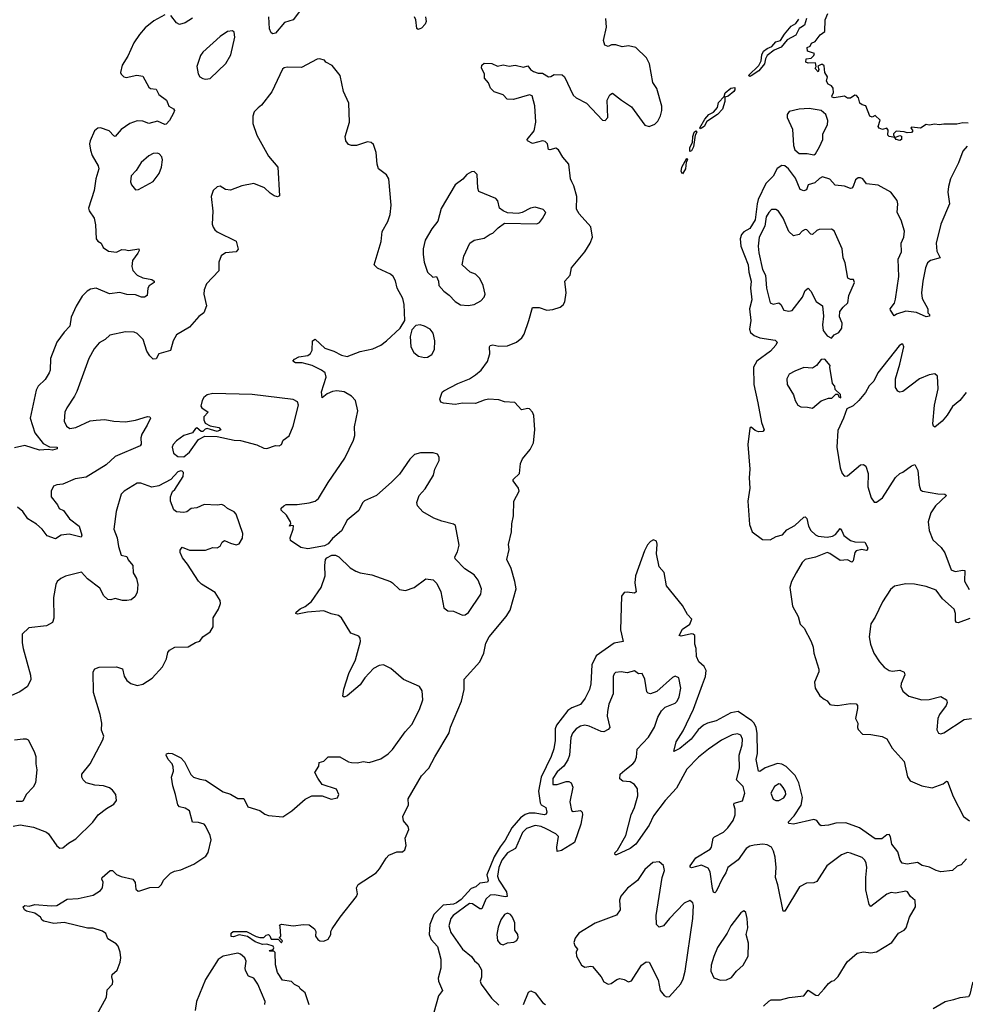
# Model space of a CAD drawing. Extents: x 1603745 to 1745082, y 385868 to 533966.
# Tile 415 of 646: x 1680010 to 1686493, y 464527 to 471276. Entities that reach past the tile are written whole.
import ezdxf

# ---------------------------------------------------------------- set-up
doc = ezdxf.new("R2010")
doc.units = 0

msp = doc.modelspace()

# ---------------------------------------------------------------- linework, layer by layer
at = {"layer": '0CON20XD'}
for points in [[(1681949.1, 471360.9), (1681884.3, 471275.7), (1681825, 471257.5), (1681765, 471184), (1681745, 471178.8), (1681735, 471186.7), (1681723.4, 471213.4), (1681718.2, 471295)], [(1681005, 471310), (1680930.7, 471269.3), (1680870.2, 471219.8), (1680830.6, 471175), (1680791.7, 471118.3), (1680752.5, 471027.5), (1680711.9, 470965), (1680700.8, 470915), (1680705, 470902.5), (1680724.3, 470884.3), (1680741.2, 470881.2), (1680814.3, 470895.7), (1680855, 470889.2), (1680894.5, 470814.5), (1680907.5, 470805), (1680945, 470800), (1680963.9, 470763.9), (1681017.5, 470725), (1681025, 470702.5), (1681033.5, 470683.5), (1681065.5, 470665.5), (1681070.6, 470655), (1681065.8, 470635), (1681037.7, 470585), (1681015, 470560.5), (1681005, 470558.9), (1680955, 470580), (1680895, 470565.6), (1680855, 470581.4), (1680815, 470584.2), (1680765, 470564.2), (1680705, 470524.2), (1680665, 470476.7), (1680655, 470480), (1680622.5, 470515), (1680565, 470535.8), (1680545, 470534), (1680524, 470515), (1680492.5, 470445), (1680489.2, 470425), (1680495, 470382.5), (1680508.1, 470345), (1680548.2, 470275), (1680551.8, 470255), (1680531.5, 470185), (1680521.9, 470105), (1680481.1, 469985), (1680485.5, 469965.5), (1680520, 469915), (1680529.5, 469869.5), (1680534.4, 469775), (1680545, 469759.2), (1680568.8, 469745), (1680582.5, 469715), (1680618.6, 469688.6), (1680675, 469683.1), (1680709.5, 469700.5), (1680738.5, 469698.5), (1680755.5, 469694.5), (1680826.4, 469706.4), (1680828.8, 469695), (1680819.2, 469675), (1680784.4, 469625), (1680780, 469585), (1680786.9, 469556.9), (1680815.5, 469525.5), (1680855, 469506.9), (1680915.6, 469495.6), (1680932.5, 469485), (1680932.5, 469475), (1680898.9, 469451.1), (1680888.6, 469435), (1680883.8, 469386.2), (1680865, 469373.8), (1680846, 469374), (1680805, 469390), (1680745, 469393.3), (1680696.8, 469406.8), (1680625, 469397.8), (1680534.2, 469435.8), (1680495, 469429.2), (1680472, 469415), (1680438.7, 469381.3), (1680396.4, 469313.6), (1680363, 469237), (1680353.3, 469176.7), (1680314.7, 469135.3), (1680264.4, 469065), (1680221.9, 468955), (1680220, 468875), (1680213.1, 468855), (1680185, 468809.2), (1680135.8, 468765), (1680123.5, 468736.5)], [(1681195, 471287.1), (1681145, 471254.3), (1681105, 471244), (1681084.5, 471254.5), (1681045.5, 471305.5)], [(1682791.2, 471295), (1682796.2, 471265), (1682790, 471245), (1682765, 471218), (1682741.7, 471208.3), (1682733.3, 471215), (1682725.8, 471275), (1682717, 471297)], [(1683794.4, 470165), (1683786.7, 470185), (1683774.3, 470285), (1683734.3, 470335), (1683705, 470384), (1683685, 470395.8), (1683645, 470384), (1683636.7, 470386.7), (1683628, 470425), (1683612.3, 470442.3), (1683595, 470445.8), (1683525, 470428.1), (1683491.2, 470445), (1683488.8, 470455), (1683537.5, 470515), (1683548, 470575), (1683542.5, 470685), (1683524.1, 470754.1), (1683505, 470762), (1683395, 470730), (1683351.7, 470731.7), (1683325, 470762.5), (1683263, 470783), (1683237, 470807), (1683223.6, 470843.6), (1683197.5, 470875), (1683197.5, 470905), (1683176.7, 470945), (1683177.5, 470965), (1683195, 470977.5), (1683246.4, 470976.4), (1683285, 470957.5), (1683325, 470966), (1683365, 470958), (1683406.2, 470963.8), (1683465, 470950.8), (1683495, 470960), (1683512, 470935), (1683531.7, 470921.7), (1683565, 470908.8), (1683595, 470908.9), (1683635, 470885.7), (1683652.5, 470887.5), (1683675, 470900), (1683729.5, 470899.5), (1683746.2, 470885), (1683805, 470760), (1683825, 470741.2), (1683895, 470703.3), (1684005, 470588.8), (1684025, 470586.2), (1684042, 470605), (1684038.8, 470725), (1684055, 470762.5), (1684075, 470772.5), (1684135, 470723.8), (1684205, 470678.8), (1684295, 470553.8), (1684325, 470544.2), (1684365, 470559.2), (1684385, 470580), (1684403.6, 470616.4), (1684413.1, 470655), (1684412.8, 470682.8), (1684377.5, 470805), (1684350, 470845), (1684327.8, 470975), (1684308.5, 471015), (1684235, 471085.8), (1684185, 471098.2), (1684141.1, 471091.1), (1684096.4, 471103.6), (1684066.4, 471103.6), (1684045, 471092.5), (1684021.1, 471101.1), (1684012.5, 471135), (1684033.8, 471225), (1684028.8, 471285)], [(1685403.8, 471285), (1685391.2, 471238.8), (1685365, 471222.5), (1685353.8, 471216.2), (1685330.4, 471169.6), (1685272.6, 471137.4), (1685231.6, 471088.4), (1685182.3, 471067.7), (1685135, 471030.4), (1685122.6, 471007.4), (1685116.1, 470973.9), (1685077.1, 470925), (1685025, 470891.1), (1685015, 470887.5), (1685006, 470895), (1685078.5, 470961.5), (1685094.6, 470995), (1685098.2, 471035), (1685110.2, 471059.8), (1685135, 471079.6), (1685167.7, 471092.3), (1685194.6, 471125.4), (1685225.3, 471134.7), (1685252.4, 471177.6), (1685298.3, 471231.7), (1685330.4, 471249.6), (1685350.9, 471279.1)], [(1686512.5, 470567.5), (1686475, 470569.2), (1686435, 470560), (1686345, 470561.2), (1686314.6, 470554.6), (1686285, 470559.2), (1686245, 470552.9), (1686225, 470558.8), (1686185, 470533.3), (1686125, 470540), (1686120, 470535), (1686132.5, 470515), (1686125, 470503.3), (1686095, 470500), (1686075, 470507.5), (1686018.3, 470511.7), (1686000, 470495), (1686000, 470485), (1686010, 470470), (1686045, 470482.5), (1686055, 470477.5), (1686056.7, 470455), (1686045, 470447.5), (1686020, 470455), (1686010, 470470), (1685970, 470475), (1685962.5, 470485), (1685965, 470520), (1685955, 470532.5), (1685925, 470523.3), (1685902.3, 470532.3), (1685896.7, 470545), (1685908.3, 470588.3), (1685875, 470620), (1685855, 470607.5), (1685837.5, 470615), (1685810, 470685), (1685785, 470692.5), (1685770, 470705), (1685761.7, 470741.7), (1685747, 470757), (1685735, 470760), (1685705, 470737.5), (1685685, 470737.5), (1685665, 470752.5), (1685595, 470740), (1685580, 470745), (1685577.5, 470755), (1685590, 470775), (1685586.1, 470806.1), (1685575, 470822.5), (1685552.5, 470835), (1685542.5, 470855), (1685547.5, 470885), (1685530, 470915), (1685525, 470960), (1685515, 470970), (1685505, 470970), (1685481.7, 470958.3), (1685490, 470935), (1685485, 470920), (1685463, 470943), (1685470, 470955), (1685465, 470980), (1685415, 470977.5), (1685400, 470985), (1685401.7, 471008.3), (1685437, 471013), (1685455, 471030), (1685460, 471045), (1685411.7, 471061.7), (1685410, 471085), (1685430, 471095), (1685437.5, 471115), (1685463, 471127), (1685497, 471173), (1685530, 471195), (1685532.5, 471275), (1685551.7, 471318.3)], [(1681285, 470868.6), (1681315, 470874.2), (1681424.5, 470975.5), (1681458.6, 471035), (1681485.9, 471155.9), (1681480, 471190), (1681470, 471200), (1681435, 471195.6), (1681385, 471161.9), (1681265.5, 471054.5), (1681248.7, 471031.3), (1681224.2, 470955.8), (1681234.5, 470904.5), (1681246.2, 470885), (1681265, 470872.5), (1681285, 470868.6)], [(1682232, 466688), (1682266.7, 466795), (1682311.3, 466888.7), (1682345.8, 467015), (1682345, 467037.5), (1682335, 467050), (1682281.3, 467071.3), (1682216.2, 467175), (1682195, 467192), (1682145, 467202.5), (1682095, 467224), (1681984.2, 467215.8), (1681915, 467202), (1681902.5, 467205), (1681906.7, 467215), (1681932, 467238), (1681966.9, 467253.1), (1682011.2, 467288.8), (1682076.2, 467385), (1682104, 467465), (1682101.2, 467535), (1682107.5, 467575), (1682115, 467587.5), (1682150, 467605), (1682175, 467606.2), (1682197.5, 467595), (1682275, 467518.8), (1682315, 467496), (1682345, 467484), (1682425, 467470.8), (1682552.5, 467425), (1682566.2, 467415), (1682615, 467370), (1682655.7, 467364.3), (1682715, 467384), (1682795, 467443.8), (1682845.9, 467435.9), (1682870.5, 467410.5), (1682897.5, 467355), (1682918.8, 467245), (1682945, 467223.8), (1682985, 467221.2), (1683045, 467194), (1683065, 467196.2), (1683087, 467213), (1683171.7, 467338.3), (1683176, 467375), (1683153.8, 467435), (1683125, 467470), (1683062.3, 467512.3), (1682995, 467580), (1682993.8, 467595), (1683012.1, 467627.9), (1683024.2, 467675), (1682998.3, 467808.3), (1682985, 467817.5), (1682905, 467838.8), (1682850.5, 467860.5), (1682775, 467903.8), (1682737.5, 467945), (1682733.6, 467966.4), (1682750, 468015), (1682790.3, 468059.7), (1682848, 468155), (1682856, 468195), (1682886.7, 468255), (1682887, 468277), (1682875, 468297.5), (1682845, 468306.7), (1682758.3, 468308.3), (1682716.7, 468295), (1682685.7, 468264.3), (1682615, 468161.2), (1682562.4, 468107.6), (1682455.4, 468014.6), (1682375, 467979.2), (1682360.8, 467965), (1682335, 467911.2), (1682256.2, 467845), (1682216.8, 467773.2), (1682155, 467720), (1682125.9, 467684.1), (1682099.3, 467670.7), (1681985, 467650), (1681938.3, 467658.3), (1681866.4, 467706.4), (1681864.3, 467725), (1681885.8, 467785), (1681886.7, 467806.7), (1681875, 467810), (1681860, 467805), (1681870, 467825), (1681866.7, 467835), (1681839.2, 467879.2), (1681802.5, 467915), (1681801.7, 467928.3), (1681820, 467945), (1681837, 467953), (1681913.6, 467953.6), (1681995, 467963.8), (1682035, 467976), (1682059.2, 467995), (1682125.6, 468105), (1682239.7, 468270.3), (1682299.4, 468395), (1682308.8, 468425), (1682305.6, 468485.6), (1682328.2, 468595), (1682311.9, 468665), (1682285, 468695.5), (1682235, 468724.4), (1682185, 468732.2), (1682155, 468728.5), (1682118.9, 468711.1), (1682084.2, 468684.2), (1682080.4, 468725), (1682111.2, 468825), (1682105.3, 468855.3), (1682080, 468875), (1682015, 468906.9), (1681946.6, 468923.4), (1681900, 468925), (1681883.9, 468936.1), (1681895, 468948.8), (1681925, 468964.2), (1681985, 468974.3), (1682005, 468988), (1682015, 469010), (1682017.5, 469075), (1682035, 469087.5), (1682103.3, 469025), (1682165, 469004.4), (1682216.3, 468976.3), (1682255, 468968.5), (1682345, 469000.9), (1682430.9, 469019.1), (1682485, 469045.7), (1682525.6, 469074.4), (1682618.3, 469161.7), (1682650, 469215), (1682646, 469325), (1682636, 469365), (1682598.8, 469435), (1682585.8, 469485.8), (1682570, 469515), (1682552.3, 469532.3), (1682464.1, 469574.1), (1682440, 469595), (1682488.8, 469755), (1682496.2, 469825), (1682535, 469892.5), (1682549.2, 469940.8), (1682555.8, 470005), (1682540.8, 470185), (1682525, 470213.3), (1682470, 470255), (1682460, 470285), (1682453.3, 470365), (1682435, 470420), (1682420, 470435), (1682395, 470440), (1682320, 470415), (1682285, 470414.3), (1682265, 470422), (1682246.2, 470445), (1682242, 470475), (1682270.8, 470575), (1682266.9, 470705), (1682230.8, 470785), (1682206.7, 470895), (1682151.7, 470961.7), (1682110, 470985), (1682098.8, 470998.8), (1682065, 471007.5), (1682050, 471005), (1681941.7, 470948.3), (1681845, 470951.8), (1681822.4, 470947.6), (1681812.1, 470937.9), (1681738.2, 470781.8), (1681669.1, 470690.9), (1681645, 470673.3), (1681616.7, 470645), (1681607.5, 470615), (1681607.5, 470565), (1681636.2, 470485), (1681715, 470340), (1681780.8, 470265), (1681792, 470068), (1681777, 470063), (1681755, 470069.4), (1681726.5, 470086.5), (1681688.8, 470125), (1681615, 470154.2), (1681533, 470137), (1681455, 470108.8), (1681422.3, 470112.3), (1681384.1, 470135.9), (1681365, 470131.2), (1681336.7, 470105), (1681323.8, 470065), (1681333.8, 469965), (1681330, 469875), (1681336.7, 469855), (1681347.5, 469835), (1681365, 469821.2), (1681495, 469758.8), (1681507, 469703), (1681494.3, 469685.7), (1681422.1, 469677.9), (1681392.4, 469657.6), (1681376, 469615), (1681375.5, 469554.5), (1681291.2, 469465), (1681274, 469425), (1681272.5, 469395), (1681290, 469315), (1681272.5, 469267.5), (1681237.9, 469242.1), (1681175, 469168), (1681085, 469116.2), (1681061.4, 469075), (1681045, 469009.2), (1680965, 468985.7), (1680945, 468951.2), (1680925, 468949.2), (1680901.5, 468971.5), (1680880.9, 469005), (1680855.6, 469085), (1680815.8, 469125), (1680795, 469133.3), (1680735, 469137.8), (1680627.5, 469115), (1680595.4, 469084.6), (1680555, 469061.4), (1680519.8, 469020.2), (1680484.3, 468955), (1680401.9, 468728.1), (1680386.7, 468695), (1680333.3, 468615), (1680320, 468585), (1680315.5, 468525), (1680330.2, 468490.2), (1680355, 468474.4), (1680395, 468481.4), (1680494.4, 468525.6), (1680535, 468532.2), (1680595, 468536.5), (1680655, 468524.4), (1680735, 468518.9), (1680805, 468530.6), (1680885.8, 468555.8), (1680902.5, 468555), (1680907.1, 468545), (1680885, 468496), (1680846.5, 468435), (1680840.7, 468409.3), (1680842.9, 468367.1), (1680836.7, 468355), (1680665, 468281.1), (1680602.5, 468225), (1680465, 468140.5), (1680390.9, 468129.1), (1680305, 468092), (1680265, 468088.8), (1680242.3, 468077.7), (1680226.7, 468045), (1680226.7, 468005), (1680268.8, 467951.2), (1680280, 467925), (1680311.4, 467911.4), (1680350.6, 467855), (1680418.8, 467805), (1680436.2, 467743.8), (1680431.7, 467728.3), (1680350.2, 467750.2), (1680295, 467741.9), (1680255, 467718), (1680197.8, 467737.8), (1680164, 467784), (1680125, 467817.9), (1680066.7, 467855), (1680032.1, 467905), (1679995, 467934.1)], [(1684675, 470527.5), (1684672.9, 470535), (1684706.7, 470595), (1684734.3, 470625.7), (1684766.8, 470643.2), (1684795.3, 470674.7), (1684800.9, 470709.1), (1684839.5, 470750.5), (1684847.7, 470775), (1684885, 470807.5), (1684912, 470812), (1684912.7, 470795), (1684905.5, 470785), (1684867.2, 470752.7), (1684845.5, 470744.5), (1684843.8, 470715), (1684827.7, 470662.3), (1684795, 470627.3), (1684721.1, 470578.9), (1684701.9, 470545), (1684685, 470533.1), (1684675, 470527.5)], [(1685455, 470350), (1685465, 470356.2), (1685494.4, 470405), (1685515.4, 470455), (1685516.5, 470495), (1685547.8, 470555), (1685551.7, 470585), (1685537.4, 470627.4), (1685505, 470654.8), (1685423.4, 470666.6), (1685355, 470663.7), (1685285, 470646.2), (1685272.9, 470627.1), (1685272.8, 470605), (1685308.3, 470525), (1685316, 470415), (1685324.8, 470384.8), (1685355, 470360), (1685409.1, 470359.1), (1685455, 470350)], [(1684605, 470372), (1684605, 470400), (1684623.1, 470435), (1684624.1, 470475.9), (1684633.1, 470505), (1684645, 470513.8), (1684652, 470505), (1684640, 470485), (1684629.1, 470405), (1684615, 470378), (1684605, 470372)], [(1686505, 470408.6), (1686475.6, 470375), (1686445.5, 470295), (1686392.2, 470185), (1686377.5, 470132.5), (1686374.4, 470095), (1686385.6, 470015), (1686326.2, 469875), (1686293.2, 469745), (1686298.8, 469688.8), (1686321.2, 469645), (1686255.3, 469624.7), (1686235, 469608.6), (1686220.8, 469575), (1686201.2, 469485), (1686193.6, 469405), (1686197.3, 469365), (1686235.8, 469295), (1686237, 469267), (1686247.5, 469255), (1686247.5, 469245), (1686225, 469238.8), (1686158.2, 469268.2), (1686085, 469278), (1686021.2, 469258.8), (1686005, 469247.5), (1685980, 469285), (1685978.8, 469295), (1686007, 469333), (1686015, 469360), (1686036.5, 469515), (1686033.5, 469635), (1686054.7, 469685.3), (1686054.3, 469744.3), (1686071.5, 469785), (1686077.2, 469827.2), (1686053.3, 469903.3), (1686026.2, 469955), (1686029.6, 470015), (1686025, 470037.5), (1685983.1, 470095), (1685895, 470142.3), (1685815, 470150.8), (1685790, 470185), (1685775, 470193.3), (1685757.9, 470192.1), (1685740.5, 470179.5), (1685725, 470133.3), (1685715, 470120.8), (1685705, 470118.6), (1685665, 470135.7), (1685602, 470142), (1685565, 470183.3), (1685515, 470198.8), (1685492.9, 470187.1), (1685462.1, 470157.9), (1685416.7, 470145), (1685405, 470111.2), (1685385, 470102.5), (1685362, 470112), (1685329.4, 470189.4), (1685281, 470255), (1685255, 470274.2), (1685235, 470276.9), (1685203.3, 470256.7), (1685176.1, 470203.9), (1685125, 470154.2), (1685074, 470045), (1685066.3, 470015), (1685052.1, 469905), (1685015, 469844.1), (1684975, 469821.1), (1684959.3, 469805), (1684950, 469775), (1684954.4, 469725), (1685004.2, 469595), (1685007.9, 469545), (1685025.6, 469485), (1685020.6, 469435), (1685029.5, 469355), (1685014.7, 469294.8), (1685022.7, 469215), (1685013.2, 469155), (1685021.1, 469131.1), (1685045, 469110.5), (1685085, 469096.7), (1685190, 469080), (1685202.5, 469065), (1685194.2, 469045), (1685158.6, 469005), (1685064.2, 468935), (1685040, 468895), (1685042.2, 468775), (1685070.2, 468650.2), (1685095.4, 468515.4), (1685113.8, 468465), (1685105.5, 468454.5), (1685075, 468451.9), (1685051.3, 468461.3), (1685025, 468483.3), (1685015, 468476.7), (1685002.5, 468365), (1685016.9, 468195), (1685011.1, 468135), (1685016.9, 468065), (1685002.9, 467975), (1685013.2, 467816.8), (1685030.8, 467765), (1685102.1, 467712.1), (1685155, 467710), (1685195.7, 467734.3), (1685240, 467745), (1685269.5, 467780.5), (1685325, 467809.2), (1685385, 467865.7), (1685395, 467867.5), (1685406.6, 467856.6), (1685418.1, 467805), (1685433.3, 467775), (1685465, 467745.6), (1685485, 467736.5), (1685545, 467729.6), (1685582.5, 467735), (1685603.6, 467746.4), (1685635, 467787.5), (1685647.5, 467772.5), (1685660.5, 467740.5), (1685705.5, 467705.5), (1685735, 467696.9), (1685804.2, 467694.2), (1685824, 467655), (1685820, 467640), (1685813.3, 467636.7), (1685784.4, 467644.4), (1685745.3, 467634.7), (1685736.7, 467623.3), (1685725, 467566.7), (1685715, 467558.8), (1685685, 467574.3), (1685635, 467569.2), (1685565, 467617.7), (1685545, 467623.3), (1685465, 467593), (1685395, 467576.1), (1685375, 467556.2), (1685332.6, 467485), (1685302.2, 467425), (1685289.5, 467385), (1685308, 467255), (1685346.7, 467185), (1685361.7, 467131.7), (1685387.5, 467105), (1685436.7, 467015), (1685450, 466975), (1685453.8, 466935), (1685490, 466825), (1685488.8, 466805), (1685458.8, 466735), (1685463.8, 466695), (1685495, 466642.5), (1685525, 466617.5), (1685545, 466607.5), (1685565, 466582.5), (1685575, 466580), (1685616.2, 466576.2), (1685705, 466588.6), (1685745.8, 466585.8), (1685753.3, 466575), (1685754, 466555), (1685741.2, 466485), (1685756.2, 466455), (1685754.2, 466425), (1685759.5, 466409.5), (1685788.3, 466378.3), (1685845, 466375.8), (1685922, 466362), (1685955.7, 466345.7), (1685992.7, 466282.7), (1686075, 466192), (1686096.8, 466086.8), (1686115, 466058.1), (1686195, 466024.3), (1686265, 466010), (1686341.2, 466038.8), (1686365, 466057.5), (1686370, 466055), (1686410.9, 465950.9), (1686479.6, 465815), (1686521.8, 465785)], [(1680805, 470110), (1680825, 470113.3), (1680925, 470166.7), (1680967, 470223), (1680982, 470265), (1680989.2, 470315), (1680985.6, 470335.6), (1680967, 470357), (1680952.5, 470362.5), (1680925, 470360), (1680895, 470343.1), (1680842.6, 470297.4), (1680807.7, 470242.3), (1680774.2, 470205), (1680768.8, 470165), (1680776.2, 470145), (1680805, 470110)], [(1684555, 470220.8), (1684545.6, 470235.6), (1684549.1, 470265), (1684585, 470327.5), (1684588.6, 470315), (1684579.3, 470300.7), (1684573.8, 470255), (1684555, 470220.8)], [(1683085, 469316.1), (1683125, 469324.5), (1683171.5, 469348.5), (1683193.5, 469375), (1683200.9, 469395), (1683188.5, 469455), (1683165, 469502.5), (1683135, 469531.2), (1683097.5, 469545), (1683043.3, 469595), (1683056.2, 469655), (1683095.9, 469744.1), (1683125, 469764), (1683195, 469778.8), (1683235, 469806.7), (1683255, 469812.5), (1683290.5, 469849.5), (1683335, 469882), (1683555, 469876.7), (1683573, 469887), (1683595, 469912.5), (1683617.5, 469955), (1683600, 469975), (1683545, 469990.8), (1683512.5, 469985), (1683455.8, 469954.2), (1683428.3, 469948.3), (1683355, 469953.3), (1683325, 469965.8), (1683300, 469985), (1683287.5, 470035), (1683275, 470051.2), (1683158.3, 470098.3), (1683150.5, 470120.5), (1683146.2, 470215), (1683125.9, 470235.9), (1683107.5, 470232.5), (1683075, 470215.7), (1683047.3, 470182.7), (1682996.6, 470143.4), (1682898.9, 469981.1), (1682875.8, 469895), (1682836.4, 469843.6), (1682789.4, 469765), (1682775.8, 469705), (1682776.1, 469666.1), (1682783.9, 469613.9), (1682806.4, 469546.4), (1682842.5, 469512.5), (1682867.5, 469515), (1682882.5, 469485), (1682883.9, 469453.9), (1682917.5, 469415), (1682955, 469388.8), (1682995.4, 469345.4), (1683032.4, 469322.4), (1683085, 469316.1)], [(1681994.3, 464524.3), (1681966.3, 464606.3), (1681933.6, 464633.6), (1681926.4, 464646.4), (1681895, 464663.3), (1681874.2, 464684.2), (1681812.7, 464692.7), (1681778.8, 464745), (1681763, 464797), (1681761.7, 464881.7), (1681751.7, 464891.7), (1681725, 464890), (1681720, 464895), (1681748.3, 464901.7), (1681752.5, 464915), (1681747.5, 464925), (1681705, 464939.2), (1681675, 464935.8), (1681625, 464954.3), (1681571.5, 464991.5), (1681515, 465002.7), (1681475, 464988.5), (1681460.6, 464990.6), (1681459.1, 465015), (1681473.8, 465026.2), (1681565, 465026.9), (1681631.1, 464991.1), (1681655.7, 464984.3), (1681685, 464984.2), (1681699.4, 465000.6), (1681715, 465004.2), (1681725.9, 464995.9), (1681735, 464973.1), (1681782.5, 464972.5), (1681805, 464947.5), (1681811.7, 464961.7), (1681790, 464985), (1681800, 464995), (1681795, 465060), (1681791.7, 465068.3), (1681805, 465076.7), (1681884, 465064), (1681955, 465074.2), (1681995, 465072), (1682031.2, 465045), (1682040, 465025), (1682038.8, 464995), (1682055, 464970), (1682068.3, 464961.7), (1682095, 464960), (1682125, 464973.8), (1682142.5, 465005), (1682142.5, 465025), (1682152.5, 465045), (1682206.7, 465125), (1682320, 465265), (1682326.7, 465285), (1682320, 465325), (1682330.8, 465349.2), (1682455, 465428), (1682478, 465455), (1682521.7, 465528.3), (1682541.7, 465548.3), (1682595, 465572.5), (1682635, 465572.5), (1682650, 465585), (1682660, 465615), (1682653.6, 465666.4), (1682677.5, 465725), (1682672.5, 465745), (1682642.5, 465785), (1682637.5, 465815), (1682676.4, 465893.6), (1682672.5, 465935), (1682765.9, 466094.1), (1682815, 466146.7), (1682856.8, 466223.2), (1682955, 466387.5), (1682964.2, 466425.8), (1683040, 466605), (1683056.7, 466685), (1683057.1, 466755), (1683164.3, 466875), (1683191.3, 466935), (1683205, 467002.5), (1683229.2, 467045), (1683344.5, 467185.5), (1683372.4, 467227.6), (1683413.1, 467375), (1683405.7, 467424.3), (1683380, 467515), (1683350, 467575), (1683365.7, 467644.3), (1683361.7, 467678.3), (1683381.2, 467765), (1683385, 467820), (1683396.7, 467875), (1683398.8, 467975), (1683434, 468045), (1683430, 468065), (1683393.3, 468115), (1683393.3, 468125), (1683436.2, 468165), (1683444.1, 468234.1), (1683457.1, 468265), (1683510.9, 468329.1), (1683532.9, 468375), (1683541.9, 468465), (1683534.3, 468564.3), (1683525.7, 468585.7), (1683505, 468608.8), (1683495, 468612), (1683451.1, 468601.1), (1683405, 468652), (1683335, 468657.5), (1683295, 468670.6), (1683225, 468674.4), (1683195, 468669.4), (1683135, 468646.5), (1683045, 468648), (1682995, 468638.1), (1682915, 468647.5), (1682897.5, 468655), (1682890, 468675), (1682907.3, 468722.7), (1682917.6, 468732.4), (1683015, 468782.5), (1683095, 468814.4), (1683135, 468841.9), (1683174.3, 468875), (1683217, 468933), (1683234, 468985), (1683230, 469035), (1683235.9, 469044.1), (1683255, 469047.1), (1683295, 469037.5), (1683355, 469040.8), (1683416.7, 469065), (1683453.8, 469095), (1683468.8, 469121.2), (1683501.2, 469215), (1683525, 469303.3), (1683572.5, 469302.5), (1683625, 469286.2), (1683665, 469288.8), (1683715, 469306.2), (1683735, 469321.2), (1683747.9, 469342.1), (1683757.5, 469405), (1683747.5, 469485), (1683783.8, 469525), (1683794, 469575), (1683885.7, 469685), (1683921.9, 469745), (1683936.7, 469785), (1683925.4, 469855.4), (1683845.8, 469945), (1683827.9, 469977.9), (1683829.3, 470065), (1683808.3, 470138.3), (1683794.4, 470165)], [(1685575, 469092.5), (1685595, 469116.7), (1685625, 469132.5), (1685647.7, 469162.3), (1685648.6, 469195), (1685629.8, 469239.8), (1685632.7, 469275), (1685654.7, 469305.3), (1685687.8, 469335), (1685695, 469386.7), (1685733.8, 469475), (1685726.1, 469496.1), (1685705, 469496.2), (1685686.7, 469505), (1685669.1, 469609.1), (1685655.8, 469645), (1685650, 469705), (1685595, 469830), (1685575, 469840), (1685491.7, 469838.3), (1685475, 469831.4), (1685445, 469804.4), (1685435, 469805.5), (1685406.8, 469836.8), (1685395, 469837.9), (1685373.9, 469826.1), (1685354.3, 469805), (1685315, 469794.8), (1685284.1, 469825), (1685245, 469915.6), (1685213.4, 469963.4), (1685195, 469974.4), (1685165.5, 469974.5), (1685145.5, 469955), (1685128.8, 469925), (1685118.6, 469861.4), (1685080.4, 469785), (1685072.5, 469725), (1685077.5, 469677.5), (1685103.7, 469565), (1685122.4, 469525), (1685130, 469435), (1685155.7, 469335.7), (1685175, 469326.9), (1685215, 469334.5), (1685228.2, 469325), (1685248.8, 469285), (1685282.1, 469277.9), (1685305, 469281.9), (1685377.3, 469375), (1685395, 469419.2), (1685415, 469436.2), (1685435, 469415.8), (1685471.4, 469345), (1685514.2, 469315), (1685520.4, 469245), (1685514.4, 469185), (1685518, 469145), (1685545, 469110), (1685575, 469092.5)], [(1682785, 468961.2), (1682805, 468963.8), (1682835, 468981.2), (1682854, 469015), (1682857.1, 469075), (1682845, 469127.5), (1682824.3, 469154.3), (1682785, 469176), (1682755, 469183.8), (1682725, 469180), (1682699.3, 469150.7), (1682686.2, 469105), (1682691.2, 469035), (1682713.3, 468995), (1682745, 468970), (1682785, 468961.2)], [(1686040.3, 469039.7), (1685894.4, 468855), (1685865, 468798), (1685833.9, 468766.1), (1685809.8, 468720.2), (1685764, 468665), (1685725, 468628.8), (1685680, 468610), (1685658, 468545), (1685618.8, 468461.2), (1685612, 468345), (1685635.8, 468205), (1685648.8, 468165), (1685665, 468146.7), (1685685, 468148.8), (1685775, 468224), (1685795, 468228), (1685810, 468215), (1685826.5, 468165), (1685825.6, 468075), (1685848.3, 467998.3), (1685868.3, 467968.3), (1685885, 467970), (1685925, 467998.6), (1686015, 468138.1), (1686045, 468165.6), (1686065.5, 468174.5), (1686125, 468218.8), (1686147, 468227), (1686168, 468185), (1686176, 468085), (1686185, 468053.8), (1686200, 468045), (1686305, 468025.7), (1686353.8, 468023.8), (1686363.3, 468015), (1686289.4, 467945), (1686255.7, 467895), (1686238, 467835), (1686246, 467775), (1686271.3, 467711.3), (1686327.4, 467657.4), (1686352.2, 467622.2), (1686397.1, 467505), (1686424.6, 467494.6), (1686475, 467503.5), (1686490.8, 467500.8), (1686487.8, 467427.8), (1686519.7, 467369.7)], [(1686498.3, 468721.7), (1686454.6, 468665.4), (1686404.2, 468625), (1686369.2, 468565), (1686335, 468523.8), (1686285, 468482.5), (1686275, 468490), (1686271.2, 468505), (1686280.8, 468635), (1686307.8, 468745), (1686301.7, 468831.7), (1686285, 468848.8), (1686245, 468842), (1686180, 468815), (1686065, 468728.8), (1686045, 468723.3), (1686029.5, 468729.5), (1686015.6, 468755.6), (1686014.5, 468815), (1686044.4, 468915), (1686070.8, 469035), (1686065, 469053.3), (1686055, 469053.3), (1686040.3, 469039.7)], [(1685445, 468612.5), (1685505, 468663.3), (1685555, 468682.5), (1685577, 468683), (1685605, 468710), (1685618.3, 468708.3), (1685625, 468690), (1685640, 468685), (1685637, 468707), (1685601.7, 468741.7), (1685597.5, 468765), (1685583, 468783), (1685563.3, 468895), (1685567, 468907), (1685529.3, 468949.3), (1685505, 468946.2), (1685473.2, 468906.8), (1685445, 468887.1), (1685385, 468892.9), (1685325, 468867.5), (1685285, 468845.8), (1685268.9, 468815), (1685270.8, 468775), (1685315.5, 468705.5), (1685326.9, 468665), (1685344.2, 468635), (1685365, 468622), (1685410.7, 468620.7), (1685445, 468612.5)], [(1680123.5, 468736.5), (1680083.1, 468545), (1680114.5, 468445), (1680172, 468372), (1680215, 468348.6), (1680267.5, 468345), (1680267.5, 468335), (1680235, 468326), (1680205, 468330.6), (1680145, 468325.3), (1680045, 468356.9), (1679975, 468341.8)], [(1681135, 468280), (1681175, 468312.5), (1681235, 468397.5), (1681279.3, 468420.7), (1681365, 468420), (1681480, 468395), (1681525, 468391.2), (1681635, 468361.2), (1681685, 468340), (1681705, 468337.5), (1681763.6, 468356.4), (1681790, 468355), (1681805.8, 468364.2), (1681816.2, 468393.8), (1681857.3, 468422.7), (1681885, 468490), (1681922.7, 468635), (1681915.9, 468655.9), (1681885, 468671.8), (1681605, 468707.9), (1681335, 468712.9), (1681295, 468703.8), (1681273, 468687), (1681261.2, 468665), (1681252.7, 468627.3), (1681258.8, 468615), (1681303.3, 468585), (1681271.9, 468555), (1681272.4, 468532.4), (1681281.1, 468511.1), (1681315, 468491.2), (1681375, 468480), (1681390, 468465), (1681365, 468452.5), (1681295, 468473.8), (1681281.2, 468468.8), (1681265, 468452.5), (1681255, 468452.5), (1681225, 468478), (1681215, 468473.3), (1681195, 468443.3), (1681135, 468425.7), (1681085, 468390.6), (1681062.5, 468365), (1681054.5, 468345), (1681064, 468305), (1681095, 468282.5), (1681135, 468280)], [(1679965, 465747.5), (1680013, 465757), (1680105, 465740), (1680195, 465706.2), (1680208.8, 465695), (1680265, 465612.5), (1680285, 465597.5), (1680305, 465600), (1680345, 465632.5), (1680395, 465660), (1680510.8, 465775), (1680549.2, 465825), (1680605, 465869.4), (1680655, 465898.8), (1680673.8, 465925), (1680668.8, 465965), (1680645.8, 465995.8), (1680625, 466010), (1680585, 466024), (1680525, 466029.2), (1680465.8, 466045.8), (1680446.2, 466065), (1680436.2, 466085), (1680436.7, 466103.3), (1680493.8, 466175), (1680579.5, 466340.5), (1680586.2, 466365), (1680570, 466405), (1680572.9, 466455), (1680562.7, 466512.7), (1680516.2, 466665), (1680514.1, 466805.9), (1680525, 466827.5), (1680555, 466838.8), (1680675, 466841.2), (1680715, 466827.5), (1680725.8, 466775.8), (1680745, 466746.7), (1680772.5, 466725), (1680815, 466712.5), (1680855, 466722.2), (1680918.2, 466761.8), (1680990, 466840), (1681016.2, 466895), (1681025, 466937.5), (1681037.5, 466955), (1681073.9, 466976.1), (1681165, 466977.5), (1681215, 467006.7), (1681245, 467016.7), (1681265, 467046.7), (1681315, 467080), (1681336, 467115), (1681336, 467175), (1681374.2, 467235), (1681385.8, 467275), (1681384, 467295), (1681349.5, 467349.5), (1681256.8, 467406.8), (1681236.6, 467426.6), (1681161.2, 467545), (1681126.4, 467586.4), (1681110, 467625), (1681110.7, 467639.3), (1681125, 467660), (1681175, 467640), (1681285, 467640.8), (1681335, 467658), (1681365, 467656), (1681385, 467666.7), (1681398, 467695), (1681415, 467707.1), (1681455, 467687.1), (1681495, 467676), (1681515, 467683.8), (1681537.6, 467722.4), (1681540.8, 467755), (1681495, 467886.7), (1681481.7, 467901.7), (1681435.6, 467925.6), (1681415, 467943.8), (1681395, 467953.8), (1681365, 467948.8), (1681275, 467952.9), (1681225, 467930.8), (1681185, 467926), (1681155, 467903.3), (1681135, 467898.8), (1681085, 467902.5), (1681067, 467917), (1681044, 467975), (1681044, 468005), (1681058.8, 468041.2), (1681074.1, 468055.9), (1681130, 468145), (1681133.3, 468173.3), (1681125, 468182.5), (1681115, 468183.3), (1681095, 468176.7), (1681045.8, 468124.2), (1680965, 468080), (1680915, 468072.9), (1680839.7, 468099.7), (1680815, 468099.2), (1680725.6, 468044.4), (1680706, 468025), (1680671.4, 467905), (1680656, 467785), (1680679.2, 467725), (1680687.5, 467665), (1680706.7, 467606.7), (1680745, 467596.7), (1680754.5, 467574.5), (1680785.8, 467535.8), (1680788.8, 467485), (1680810, 467445), (1680821.2, 467405), (1680815, 467350), (1680800.5, 467319.5), (1680775, 467298.8), (1680745, 467294), (1680714.1, 467294.1), (1680665, 467308), (1680635, 467299.2), (1680615, 467302.5), (1680587.4, 467327.4), (1680559.1, 467379.1), (1680475, 467444.4), (1680435, 467489.4), (1680325, 467460.8), (1680292, 467445), (1680268, 467425), (1680257.1, 467405), (1680241.1, 467315), (1680245.4, 467174.6), (1680236, 467145), (1680195, 467121.4), (1680072.3, 467107.7), (1680027.5, 467065), (1680026.7, 467005), (1680033.8, 466965), (1680083.8, 466783.8), (1680086.8, 466753.2), (1680064.5, 466705.5), (1680010.2, 466669.8), (1679955, 466644.3)], [(1686500.6, 465525), (1686465, 465483.8), (1686436.4, 465473.6), (1686405, 465444), (1686325, 465434.3), (1686293.3, 465445), (1686247, 465467), (1686197.9, 465477.9), (1686165, 465498), (1686095, 465488.6), (1686060, 465495), (1686045.8, 465515), (1686031.5, 465571.5), (1685989.2, 465625), (1685980.8, 465675), (1685970.5, 465690.5), (1685955, 465689.2), (1685919.7, 465660.3), (1685875, 465661.1), (1685767.3, 465737.3), (1685675, 465770.9), (1685605, 465768.8), (1685555, 465754.3), (1685505, 465750.8), (1685495, 465756.2), (1685475, 465785.8), (1685455, 465794.2), (1685315, 465762.7), (1685285.8, 465765.8), (1685278.8, 465775), (1685320.7, 465819.3), (1685368.7, 465891.3), (1685376.6, 465945), (1685351.7, 466045), (1685326.3, 466095), (1685265, 466157.4), (1685235, 466171.9), (1685205, 466176.8), (1685121.4, 466148.6), (1685085, 466121.9), (1685075, 466124), (1685059, 466205), (1685067.3, 466245), (1685066, 466385), (1685060.2, 466425), (1685045.7, 466455), (1685030.6, 466470.6), (1684935, 466534.1), (1684885, 466525.8), (1684785, 466469.7), (1684726, 466455), (1684699, 466441), (1684661.3, 466408.7), (1684613.1, 466345), (1684535, 466279.4), (1684495, 466260), (1684511.1, 466325), (1684557.8, 466402.2), (1684629.3, 466550.7), (1684690.8, 466719.2), (1684711.2, 466775), (1684715.7, 466815), (1684702.3, 466842.3), (1684666.2, 466875), (1684650.8, 466910.8), (1684647.9, 466965), (1684639.1, 466995), (1684638.7, 467055), (1684627.5, 467065), (1684615, 467066.5), (1684545, 467050.6), (1684531.2, 467055), (1684555, 467098.5), (1684605, 467133.1), (1684617.9, 467167.9), (1684588.7, 467198.7), (1684555, 467259.7), (1684444.7, 467395), (1684427.5, 467487.5), (1684395.2, 467525.2), (1684376.8, 467615), (1684380.8, 467680.8), (1684375, 467702.5), (1684355, 467710), (1684335, 467699.2), (1684314.1, 467675.9), (1684293.3, 467635), (1684230.9, 467465), (1684226.9, 467415), (1684235.6, 467355), (1684225, 467344.2), (1684175, 467352.1), (1684155, 467349.5), (1684135.5, 467325), (1684130, 467095), (1684148, 467015), (1684085, 467001.5), (1683962.8, 466915), (1683932.5, 466855), (1683926.4, 466723.6), (1683915.9, 466684.1), (1683887.5, 466625), (1683855, 466582.5), (1683795, 466560), (1683769, 466541), (1683690, 466440), (1683682.4, 466415), (1683681.9, 466335), (1683671.8, 466278.2), (1683654.2, 466225), (1683585.5, 466084.5), (1683567.9, 465987.9), (1683578.4, 465908.4), (1683585.4, 465895), (1683616.4, 465875), (1683623.4, 465845), (1683619.5, 465830.5), (1683605, 465824.8), (1683545, 465837.2), (1683503.5, 465836.5), (1683475, 465828), (1683444.7, 465805.3), (1683383.4, 465736.6), (1683338.2, 465651.8), (1683303.1, 465606.9), (1683263, 465537), (1683213, 465415), (1683221.2, 465375), (1683216.9, 465365), (1683165, 465357.2), (1683137.4, 465332.6), (1683105, 465320.8), (1683037.5, 465245), (1683005, 465222), (1682985, 465213.9), (1682913.4, 465206.6), (1682848.4, 465141.6), (1682821, 465075), (1682817.5, 465005), (1682831.1, 464971.1), (1682875, 464923.3), (1682896.8, 464836.8), (1682897.5, 464775), (1682880, 464705), (1682881.2, 464685), (1682909.3, 464620.7), (1682882.5, 464585), (1682850.5, 464469.5)], [(1686525, 467171.1), (1686445, 467141.4), (1686433.6, 467143.6), (1686426.6, 467156.6), (1686426.2, 467205), (1686416.9, 467235), (1686336, 467306), (1686294.4, 467365), (1686225, 467390.9), (1686145, 467407.8), (1686085, 467408.5), (1686007, 467393), (1685979.7, 467370.3), (1685924.3, 467285), (1685875, 467180), (1685846.2, 467135), (1685842.3, 467117.7), (1685834, 467045), (1685842.5, 466995), (1685865.8, 466935), (1685905.5, 466875.5), (1685937.9, 466837.9), (1685970, 466815), (1685995, 466810.6), (1686045, 466816.9), (1686073.4, 466803.4), (1686078.6, 466785), (1686052.9, 466725), (1686052, 466705), (1686065, 466673.3), (1686105, 466638), (1686195, 466613.3), (1686245, 466616.9), (1686325, 466636.9), (1686363.8, 466615), (1686369.2, 466595), (1686362.5, 466575), (1686316.4, 466513.6), (1686304.4, 466485), (1686298.3, 466408.3), (1686310, 466385), (1686325, 466381.9), (1686345, 466387.8), (1686485, 466478.2), (1686535, 466486)], [(1680539.5, 464455), (1680605.7, 464575), (1680610, 464625), (1680645.5, 464665), (1680649.4, 464685), (1680642.4, 464715), (1680645, 464732), (1680678.9, 464761.1), (1680700, 464815), (1680704.3, 464845), (1680699.2, 464885), (1680684.2, 464924.2), (1680672, 464942), (1680615.6, 464975.6), (1680601.9, 465011.9), (1680577.6, 465027.6), (1680515, 465049.4), (1680475, 465047.8), (1680315, 465088.5), (1680245, 465081.4), (1680175, 465097.5), (1680163.6, 465103.6), (1680152.5, 465125), (1680115, 465151.2), (1680056.7, 465165), (1680043.8, 465175), (1680033.8, 465195), (1680045, 465203.3), (1680075, 465200), (1680115, 465210), (1680225, 465201.5), (1680265, 465204.3), (1680335, 465246.7), (1680411.4, 465251.4), (1680515, 465275.8), (1680565, 465306.2), (1680578, 465325), (1680583.3, 465365), (1680573.3, 465385), (1680576.7, 465395), (1680630, 465445), (1680647.5, 465445), (1680675, 465416), (1680705, 465402.9), (1680785.5, 465385.5), (1680801.7, 465361.7), (1680807.5, 465315), (1680823.3, 465303.3), (1680835, 465304.2), (1680901.7, 465328.3), (1680965, 465330), (1680982.7, 465347.3), (1680995, 465378.8), (1681045, 465426), (1681071.2, 465438.8), (1681115, 465447.5), (1681205, 465488), (1681287.2, 465542.8), (1681303.2, 465566.8), (1681323.1, 465655), (1681316.7, 465685), (1681285, 465750), (1681275, 465760.8), (1681235, 465772.7), (1681195, 465776), (1681175, 465852), (1681145, 465870.8), (1681105, 465880), (1681093.9, 465893.9), (1681078.8, 465965), (1681060.8, 466025), (1681051.2, 466085), (1681063.8, 466125), (1681063.3, 466155), (1681056.1, 466176.1), (1681027.5, 466205), (1681013.3, 466235), (1681017, 466243), (1681031.2, 466248.8), (1681055.8, 466245.8), (1681115.9, 466215.9), (1681139.2, 466189.2), (1681182.7, 466102.7), (1681202.5, 466085), (1681245, 466070), (1681285, 466064), (1681405, 465982.5), (1681455, 465966.9), (1681505, 465938.1), (1681546.7, 465936.7), (1681575, 465881.2), (1681657.5, 465855), (1681690.3, 465830.3), (1681715, 465821.2), (1681815, 465812.5), (1681875, 465853.3), (1681966.4, 465933.6), (1682013.6, 465956.4), (1682085, 465956.7), (1682145, 465934), (1682188.3, 465941.7), (1682198.8, 465965), (1682181.7, 466001.7), (1682083.9, 466033.9), (1682055, 466077.5), (1682032.5, 466115), (1682061.7, 466158.3), (1682062.5, 466185), (1682095, 466192.5), (1682125, 466223.3), (1682205, 466223.8), (1682265, 466188.6), (1682285, 466184.2), (1682325, 466182.5), (1682365, 466190.8), (1682405, 466184.2), (1682485, 466210), (1682535.4, 466244.6), (1682566.2, 466273.8), (1682653.8, 466395), (1682698.8, 466445), (1682751.7, 466548.3), (1682773.3, 466615), (1682769.2, 466675), (1682752, 466705), (1682642.6, 466752.6), (1682555, 466829.2), (1682505, 466852.9), (1682475, 466849.4), (1682435, 466828.6), (1682376, 466765), (1682345, 466716.7), (1682255, 466641.2), (1682235, 466632.5), (1682225, 466640), (1682232, 466688)], [(1685110, 464515), (1685145, 464548.8), (1685162.9, 464557.1), (1685225, 464556.5), (1685285, 464573.1), (1685385, 464583.8), (1685415, 464623.3), (1685468.6, 464588.6), (1685485, 464588.1), (1685525, 464632.7), (1685555, 464670.4), (1685575, 464684.3), (1685595, 464689.2), (1685622.4, 464717.6), (1685682.2, 464817.8), (1685751.8, 464878.2), (1685795.8, 464885.8), (1685845, 464880), (1685885, 464885.7), (1685988.6, 464951.4), (1686035.8, 465015), (1686075, 465035.8), (1686088.6, 465051.4), (1686110.6, 465125), (1686150.6, 465195), (1686148.7, 465238.7), (1686116.7, 465265), (1686097.3, 465297.3), (1686085, 465303.3), (1686015, 465289.4), (1685985, 465292.2), (1685955, 465282.7), (1685845, 465197.5), (1685835, 465210), (1685811.7, 465311.7), (1685811.2, 465395), (1685818.7, 465465), (1685813.8, 465495), (1685804.6, 465515), (1685785, 465533.8), (1685705, 465563.8), (1685685, 465566.7), (1685645, 465552), (1685544.1, 465475.9), (1685475, 465369.4), (1685455, 465360.5), (1685405, 465356.9), (1685357.3, 465332.7), (1685255, 465164.2), (1685244.3, 465165), (1685208.2, 465345), (1685191.3, 465395), (1685195.4, 465465.4), (1685188.5, 465535), (1685177.7, 465577.7), (1685164.6, 465604.6), (1685135, 465620), (1685105, 465625.4), (1685045, 465618.5), (1685015, 465610), (1684991.4, 465595), (1684935, 465517.8), (1684865.5, 465464.5), (1684852.2, 465427.8), (1684827.6, 465392.4), (1684785, 465300), (1684775, 465290), (1684767.5, 465295), (1684759.5, 465320.5), (1684743.2, 465435), (1684729.4, 465459.4), (1684685, 465479.6), (1684615, 465462.9), (1684606.4, 465466.4), (1684606, 465475), (1684645, 465531.8), (1684745, 465590.8), (1684752.9, 465605), (1684764.3, 465665), (1684772.5, 465675), (1684835, 465706.5), (1684865, 465735.6), (1684902.2, 465787.8), (1684915.3, 465824.7), (1684914.5, 465865), (1684905.7, 465895), (1684909.2, 465905), (1684965, 465922.5), (1684982.7, 465975), (1684970.5, 466020.5), (1684925.5, 466065.5), (1684944.6, 466145.4), (1684943.2, 466235), (1684963.8, 466305), (1684964.6, 466344.6), (1684955, 466371.2), (1684931.7, 466381.7), (1684895, 466374.5), (1684822.4, 466337.6), (1684731.4, 466275), (1684665, 466221.5), (1684585, 466138.1), (1684512.4, 466007.6), (1684435, 465922.9), (1684355, 465818.9), (1684325.3, 465754.7), (1684234.6, 465625), (1684195, 465594.6), (1684101.7, 465551.7), (1684091.7, 465551.7), (1684090, 465565), (1684107.5, 465582.5), (1684166.7, 465683.3), (1684203.1, 465825), (1684226, 465875), (1684247, 465957), (1684245.5, 466005), (1684225, 466032.9), (1684195, 466050.9), (1684145, 466056.4), (1684125, 466072), (1684126.9, 466105), (1684158.2, 466131.8), (1684214.2, 466175), (1684227.6, 466192.4), (1684239.7, 466220.3), (1684243.9, 466276.1), (1684321.1, 466358.9), (1684362.4, 466427.6), (1684384.5, 466495.5), (1684410.9, 466539.1), (1684435, 466564), (1684505, 466591.2), (1684517.5, 466605), (1684530.8, 466635), (1684542, 466695), (1684528.8, 466765), (1684505, 466776), (1684485, 466768), (1684379.1, 466670.9), (1684335, 466654), (1684318.8, 466658.8), (1684309.7, 466669.7), (1684295.7, 466755.7), (1684277.5, 466795), (1684252.7, 466792.7), (1684225, 466813.8), (1684175, 466798.8), (1684133.6, 466806.4), (1684095, 466801.2), (1684085, 466793.3), (1684079.2, 466775), (1684078.9, 466655), (1684049.4, 466585), (1684039.5, 466535), (1684037.9, 466502.1), (1684056.5, 466425), (1684045, 466410.9), (1684014.5, 466394.5), (1683996, 466396), (1683915, 466434.6), (1683885, 466439.6), (1683855, 466434.5), (1683824.4, 466415), (1683800, 466385), (1683789.6, 466355), (1683778.7, 466235), (1683767.6, 466202.4), (1683740.9, 466159.1), (1683695, 466120.5), (1683665, 466073.8), (1683665, 466034), (1683695, 466034.5), (1683755.6, 466054.4), (1683775, 466054.5), (1683791.9, 466045), (1683802.1, 466015), (1683781.9, 465915), (1683792.5, 465855), (1683805, 465847.5), (1683855, 465855.6), (1683866.4, 465845), (1683868.5, 465825), (1683858.1, 465761.9), (1683812.9, 465637.1), (1683725, 465580.9), (1683695, 465574), (1683692.9, 465602.9), (1683705, 465676.9), (1683686.4, 465696.4), (1683620.1, 465730.1), (1683585, 465745.3), (1683545, 465752.8), (1683485, 465732.9), (1683457.1, 465705), (1683409.1, 465595), (1683355, 465565.8), (1683315.1, 465514.9), (1683294.3, 465464.3), (1683285.3, 465405), (1683295, 465378.9), (1683346.8, 465296.8), (1683352, 465265), (1683337.6, 465262.4), (1683265, 465277.6), (1683234.8, 465275.2), (1683205, 465246.7), (1683179.6, 465180.4), (1683165, 465181.4), (1683115, 465214.7), (1683095, 465217.4), (1682982.7, 465135), (1682966, 465115), (1682952.4, 465065), (1682965, 465018.6), (1683047.1, 464905), (1683107.3, 464855), (1683127.8, 464825), (1683153.1, 464803.1), (1683176.1, 464763.9), (1683177.1, 464712.9), (1683168, 464685), (1683174, 464665), (1683245, 464568.8), (1683295, 464520.8)], [(1679975, 466338.8), (1680035, 466347.5), (1680055, 466347.5), (1680069.3, 466339.3), (1680110, 466260), (1680120, 466225), (1680120, 466175), (1680128.8, 466135), (1680117.5, 466045), (1680103.3, 466015), (1680054, 465966), (1680035, 465921.2), (1680025, 465916), (1679985, 465916.7)], [(1685195, 465922.9), (1685215, 465923.1), (1685248.3, 465941.7), (1685261.9, 465965), (1685260, 465985), (1685245, 466013.8), (1685225, 466035.7), (1685215, 466038.8), (1685185, 466019.2), (1685160, 465975), (1685175, 465934), (1685195, 465922.9)], [(1684445, 464578), (1684465, 464580), (1684542.1, 464667.9), (1684558.5, 464701.5), (1684573.5, 464755), (1684626, 465115), (1684630, 465205), (1684625, 465222.5), (1684605, 465237.5), (1684565, 465219.2), (1684465, 465115.6), (1684424.4, 465065), (1684394.6, 465054.6), (1684376.4, 465075), (1684373.8, 465135), (1684414.6, 465395.4), (1684430, 465445), (1684425, 465478.8), (1684395, 465503.8), (1684351.3, 465498.7), (1684295, 465450.6), (1684245, 465376), (1684225, 465359.4), (1684177, 465323), (1684131.1, 465268.9), (1684121.7, 465241.7), (1684127.5, 465175), (1684101.7, 465138.3), (1683955, 465083.8), (1683843.3, 465015), (1683819.3, 464980.7), (1683809.3, 464950.7), (1683815, 464927.5), (1683833.3, 464905), (1683826.1, 464883.9), (1683827.7, 464857.7), (1683861.2, 464795), (1683885, 464780.8), (1683925, 464788.9), (1683937.1, 464785), (1683995.7, 464715.7), (1684015, 464680.6), (1684045, 464665.6), (1684065, 464668.5), (1684105, 464696.9), (1684125, 464702.7), (1684155, 464697.3), (1684185, 464681.9), (1684205, 464686.9), (1684274.2, 464795), (1684305, 464818.8), (1684325, 464816.7), (1684387.1, 464695), (1684400.5, 464620.5), (1684427.9, 464587.9), (1684445, 464578)], [(1683325, 464934.5), (1683355, 464947.8), (1683397.2, 464952.8), (1683418, 464965), (1683427.1, 464985), (1683424.2, 465005), (1683405.8, 465035), (1683405.8, 465084.2), (1683388.9, 465125), (1683375, 465143.1), (1683355, 465151.5), (1683335, 465141.9), (1683309.5, 465105), (1683290.4, 465055), (1683281.1, 465005), (1683285.5, 464965), (1683305, 464940.5), (1683325, 464934.5)], [(1684815, 464693.1), (1684855, 464694.5), (1684889.6, 464710.4), (1684925.5, 464755), (1684970, 464795), (1685004.2, 464855.8), (1685007.1, 464945), (1684990.5, 465005), (1685002.1, 465052.1), (1684997.5, 465115), (1684988, 465155), (1684975, 465168), (1684955, 465153.8), (1684885, 465065.8), (1684861.5, 465015), (1684795, 464915.8), (1684768.2, 464855), (1684751.4, 464795), (1684749.4, 464755), (1684768.6, 464708.6), (1684815, 464693.1)], [(1681690, 464525), (1681694.2, 464545), (1681641.8, 464665), (1681614.3, 464705), (1681578.8, 464718.8), (1681558.1, 464758.1), (1681555.3, 464775.3), (1681562.9, 464822.9), (1681554.6, 464844.6), (1681525, 464870.6), (1681505, 464877.8), (1681405, 464857.2), (1681370.8, 464835), (1681284.3, 464695.7), (1681221.6, 464545), (1681213.1, 464485)], [(1686850.4, 464485), (1686866.9, 464535), (1686867.6, 464557.6), (1686860.9, 464585), (1686832.5, 464622.5), (1686805.4, 464695), (1686782.9, 464722.9), (1686765, 464773.8), (1686755, 464784), (1686740, 464775), (1686727.1, 464722.9), (1686710.4, 464699.6), (1686675, 464690.9), (1686565, 464697.7), (1686541.5, 464675), (1686524.2, 464595), (1686515, 464578.9), (1686455, 464570.3), (1686412.9, 464557.1), (1686355, 464544.7), (1686273.8, 464495)], [(1683464.4, 464525), (1683499.4, 464610.6), (1683515, 464619.2), (1683543.3, 464605), (1683596.6, 464536.6), (1683614.6, 464524.6)]]:
    msp.add_lwpolyline(points, dxfattribs=at)

doc.saveas('drawing.dxf')
